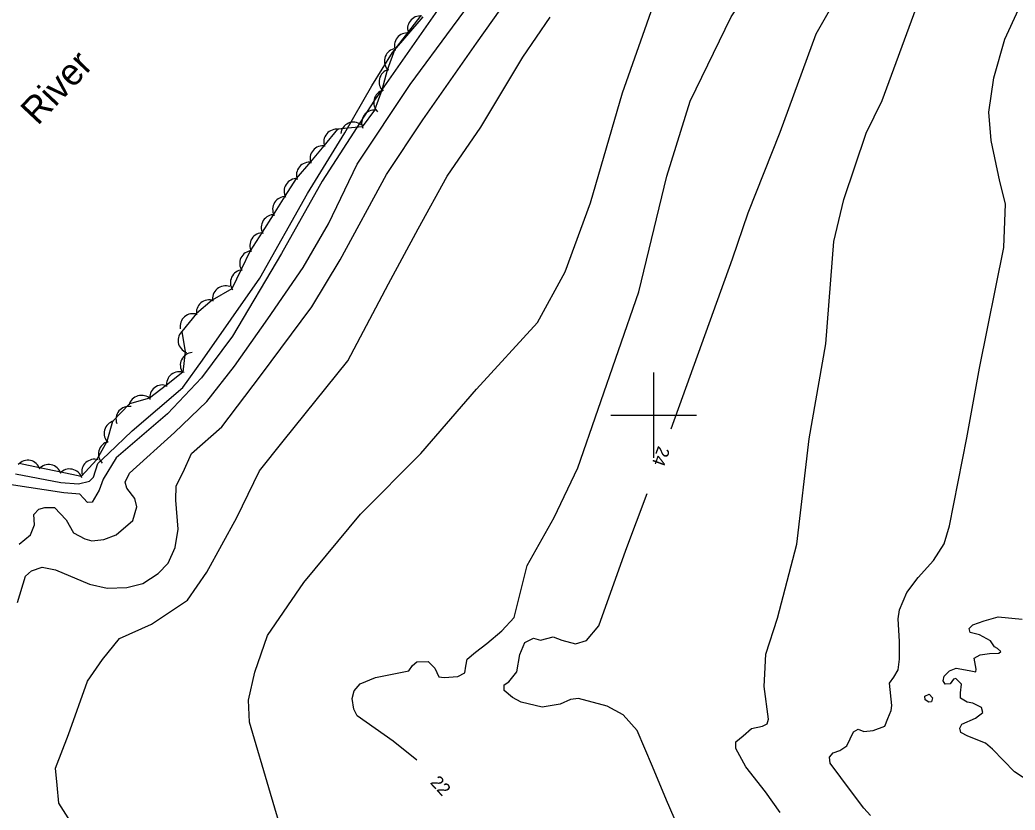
# Model space of a CAD drawing. Extents: x 646142 to 649934, y 5874075 to 5876351.
# Drawn here: x 648451.8 to 648684.5, y 5875107.6 to 5875292.5 of the extents above; entities that cross this region are included whole.
import ezdxf

# ---------------------------------------------------------------- set-up
doc = ezdxf.new("R2010")
doc.units = 0
for name, color, linetype in [('Niveau 1', 7, 'Continuous'), ('Niveau 2', 7, 'Continuous'), ('Niveau 4', 7, 'Continuous'), ('Niveau 44', 7, 'Continuous'), ('Niveau 61', 7, 'Continuous')]:
    doc.layers.add(name, color=color, linetype=linetype)

msp = doc.modelspace()

# ---------------------------------------------------------------- linework, layer by layer
at = {"layer": 'Niveau 1'}
for points in [[(648515.32, 5875094.86), (648510.43, 5875111.45), (648505.52, 5875128.14), (648505.27, 5875133.31), (648506.77, 5875139.83), (648509.72, 5875148.39), (648518.18, 5875160.81), (648531.47, 5875176.79), (648545.59, 5875191.03), (648558.54, 5875206.06), (648572.82, 5875221.65), (648579.35, 5875233.56), (648585.25, 5875249.7), (648592.7, 5875275.42), (648600.38, 5875297.2)], [(648691.34, 5875111.97), (648684.42, 5875116.49), (648679.27, 5875121.8), (648677.59, 5875123.22), (648673.45, 5875124.83), (648671.85, 5875125.68), (648671.61, 5875126.7), (648672.07, 5875127.67), (648675.26, 5875129.08), (648676.96, 5875130.43), (648676.71, 5875131.56), (648674.61, 5875132.59), (648673.31, 5875132.79), (648671.8, 5875133.77), (648671.77, 5875135.03), (648671.99, 5875137.02), (648670.67, 5875138.37), (648670.12, 5875138.2), (648669.32, 5875137.07), (648668.17, 5875137.05), (648667.73, 5875137.81), (648667.95, 5875138.87), (648669.18, 5875140.17), (648670.73, 5875140.81), (648673.81, 5875140.24), (648675.35, 5875139.95), (648675.4, 5875140.53), (648674.97, 5875143.14), (648676.39, 5875143.88), (648678.55, 5875144.24), (648680.75, 5875144.26), (648681.16, 5875144.66), (648680.38, 5875145.38), (648679.75, 5875145.77), (648678.78, 5875147.16), (648676.17, 5875148.59), (648674.02, 5875149.15), (648673.79, 5875150.05), (648674.61, 5875150.95), (648677.29, 5875151.84), (648677.29, 5875151.84), (648680.54, 5875152.78), (648686.16, 5875152.27)], [(648664.4, 5875134.65), (648665.19, 5875133.82), (648664.96, 5875132.87), (648664.39, 5875132.8), (648663.5, 5875133.4), (648663.41, 5875134.19), (648664.4, 5875134.65)]]:
    msp.add_lwpolyline(points, dxfattribs=at)
at = {"layer": 'Niveau 2'}
for points in [[(648622.07, 5875247.3), (648629.59, 5875266.23), (648638.01, 5875289.19), (648646.2, 5875303.69), (648647.54, 5875311.94), (648651.78, 5875321.22), (648659.66, 5875336.91), (648676.17, 5875356.24), (648681.3, 5875363.87), (648690.29, 5875380.85), (648717.14, 5875420.67), (648722.82, 5875430.35), (648724.42, 5875434.72), (648725.25, 5875441.14), (648724.29, 5875451.86), (648726.2, 5875464.49)], [(648558.35, 5875144.51), (648561.02, 5875146.56), (648564.53, 5875149.52), (648567.42, 5875152.64), (648570.45, 5875164.8), (648576.75, 5875176.03), (648582.31, 5875187.66), (648596.54, 5875228.87), (648603.08, 5875255.94), (648608.57, 5875273.45), (648618.1, 5875293.2), (648625.88, 5875304.77), (648631.24, 5875323.66), (648640.41, 5875341.95), (648653.65, 5875367.19), (648668.78, 5875392.12), (648680.45, 5875415.43)], [(648625.98, 5875139.41), (648626.24, 5875144.08), (648628.96, 5875152.5), (648633.52, 5875169.83), (648636.38, 5875194.48), (648640.24, 5875216.68), (648642.14, 5875240.62), (648644.45, 5875250.49), (648649.68, 5875266), (648653.41, 5875273.59), (648661.4, 5875295.19), (648663.26, 5875298.06), (648668.38, 5875303.05), (648669.83, 5875308.41), (648673.35, 5875318.75), (648677.94, 5875328.85), (648684.3, 5875338.42)], [(648669.21, 5875174.05), (648673.22, 5875194.68), (648676.22, 5875210.96), (648681.89, 5875239.25), (648682.27, 5875249.4), (648680.98, 5875254.69), (648678.96, 5875264.27), (648678.37, 5875270.92), (648679.53, 5875278.9), (648682.11, 5875287.95), (648685.34, 5875294.94), (648690.22, 5875303.15), (648690.77, 5875307.43), (648692.74, 5875314.18), (648696.01, 5875323.29), (648699.48, 5875330.17), (648701.55, 5875334.47)], [(648451.61, 5875169.83), (648454.24, 5875171.99), (648455.19, 5875174.34), (648455.09, 5875176.71), (648456.26, 5875178.01), (648457.64, 5875178.39), (648459.89, 5875178.38), (648462.64, 5875175.45), (648464.34, 5875172.41), (648466.95, 5875171.02), (648468.65, 5875170.59), (648471.45, 5875170.87), (648474.3, 5875171.99), (648478.23, 5875175.35), (648479.11, 5875178.52), (648478.68, 5875180.5), (648476.8, 5875182.92), (648476.44, 5875184.31), (648477.42, 5875186.42), (648487.97, 5875195.91), (648495.54, 5875203.2), (648501.96, 5875211.44), (648509.77, 5875222.56), (648518.08, 5875234.56), (648523.97, 5875244.77), (648530.68, 5875258.75), (648543.1, 5875277.35), (648552.94, 5875290.82), (648567.2, 5875310.09)], [(648451.2, 5875156.11), (648453.08, 5875162.34), (648454.5, 5875163.55), (648457.01, 5875164.39), (648460.13, 5875163.76), (648468.11, 5875160.41), (648472.2, 5875159.52), (648476.78, 5875159.62), (648480.58, 5875160.6), (648484.12, 5875162.96), (648486.49, 5875165.33), (648488.14, 5875169.05), (648488.8, 5875173.27), (648488.28, 5875180.09), (648488.32, 5875183.41), (648490.01, 5875186.66), (648491.96, 5875191), (648499.02, 5875197.28), (648508.03, 5875209.21), (648520.07, 5875225.36), (648526.69, 5875236.34), (648537.55, 5875256.29), (648546.01, 5875269.12), (648558.6, 5875287), (648567.97, 5875300.29)], [(648551.13, 5875297.15), (648545.6, 5875289.33), (648534.76, 5875273.71), (648522.47, 5875254.75), (648512.95, 5875237.84), (648501.53, 5875218.5), (648494.3, 5875208.73), (648486.34, 5875200.32), (648474.32, 5875189.96), (648471.24, 5875185.02), (648470.31, 5875182.43), (648470.31, 5875182.43), (648468.68, 5875179.65), (648467.62, 5875179.54), (648466.7, 5875180.52), (648465.78, 5875181.5), (648462.09, 5875181.84), (648449.26, 5875183.76)], [(648464.75, 5875103.2), (648460.89, 5875109.2), (648460.49, 5875113.41), (648460.11, 5875117.39), (648463.13, 5875125.26), (648467.59, 5875137.76), (648471.1, 5875142.84), (648475.11, 5875147.74), (648482.56, 5875151.09), (648490.97, 5875156.66), (648495.52, 5875163.27), (648502.55, 5875176.04), (648507.87, 5875186.98), (648513.33, 5875193.92), (648528.5, 5875212.72), (648537.99, 5875230.72), (648544.9, 5875243.61), (648551.75, 5875255.91), (648559.62, 5875267.36), (648569.38, 5875283.74), (648575.8, 5875293.16)], [(648604.07, 5875196.76), (648618.45, 5875236.59), (648622.07, 5875247.3)], [(648607.63, 5875099.27), (648602.99, 5875109.89), (648599.72, 5875117.76), (648596.15, 5875126.18), (648592.91, 5875129.88), (648589.17, 5875131.89), (648582.43, 5875133.67), (648580.59, 5875133.46), (648578.15, 5875132.37), (648573.92, 5875131.65), (648569, 5875132.83), (648567.01, 5875133.88), (648565.06, 5875135.52), (648565.02, 5875136.91), (648566.1, 5875137.61), (648568.04, 5875139.93), (648568.73, 5875143.95), (648569.91, 5875146.76), (648571.88, 5875147.8), (648573.58, 5875147.29), (648576.51, 5875148.09), (648578.57, 5875147.33), (648581.7, 5875146.43), (648584.32, 5875147.26), (648587.19, 5875150.71), (648593.49, 5875168.42), (648598.49, 5875181.68)], [(648650.73, 5875106.33), (648649.13, 5875108), (648646.24, 5875111.84), (648641.25, 5875118.56), (648641.09, 5875119.93), (648642.01, 5875120.96), (648643.57, 5875121.49), (648645.18, 5875122.6), (648646.76, 5875125.91), (648647.85, 5875126.49), (648649.19, 5875125.95), (648651.37, 5875126.2), (648654.04, 5875127.2), (648654.75, 5875129.02), (648655.58, 5875130.85), (648655.67, 5875132.02), (648655.15, 5875137.28), (648656.15, 5875138.67), (648657.22, 5875140.41), (648657.5, 5875142.87), (648657.47, 5875147.03), (648657.19, 5875152.32), (648657.51, 5875154.44), (648659.24, 5875158.46), (648661.83, 5875161.99), (648665.42, 5875165.99), (648667.97, 5875169.86), (648669.21, 5875174.05)], [(648544.64, 5875119.21), (648539.08, 5875123.69), (648530.67, 5875129.6), (648529.9, 5875131.14), (648529.49, 5875133.65), (648529.97, 5875135.45), (648531.41, 5875137.13), (648534.98, 5875138.58), (648542.74, 5875140.17), (648543.64, 5875141.43), (648544.59, 5875142.24), (648547.27, 5875142.31), (648548.86, 5875140.75), (648549.8, 5875138.76), (648550.99, 5875138.55), (648554.23, 5875138.81), (648555.88, 5875139.69), (648556.05, 5875141.22), (648556.43, 5875142.9), (648558.35, 5875144.51)], [(648629.62, 5875107.01), (648626.13, 5875111.83), (648621.59, 5875117.69), (648619.22, 5875121.94), (648619.26, 5875123.57), (648620.96, 5875124.93), (648622.85, 5875126.65), (648625.46, 5875127.18), (648626.56, 5875127.77), (648626.89, 5875128.85), (648625.86, 5875136.5), (648625.98, 5875139.41)]]:
    msp.add_lwpolyline(points, dxfattribs=at)
at = {"layer": 'Niveau 4'}
msp.add_lwpolyline([(648450.74, 5875186.23), (648461.34, 5875184.2), (648465.51, 5875183.91), (648468.06, 5875184.52), (648469.03, 5875185.45), (648470.03, 5875188.64), (648472.52, 5875191.03), (648478.05, 5875196.35), (648489.87, 5875206.46), (648494.47, 5875212.87), (648507.92, 5875232.07), (648519.07, 5875251.88), (648527.79, 5875266.09), (648534.09, 5875277.09), (648538.93, 5875284.84), (648546.07, 5875293.18)], dxfattribs=at)
at = {"layer": 'Niveau 44'}
for points in [[(648545.57, 5875293.53), (648542.47, 5875289.43), (648539.48, 5875285.6), (648537.68, 5875280.75), (648536.47, 5875276.05), (648534.73, 5875271.39), (648531.86, 5875267.48), (648526.04, 5875266.88)], [(648526.04, 5875266.88), (648522.85, 5875263.03), (648519.76, 5875259.29), (648516.37, 5875255.36), (648513.79, 5875251.25), (648511.04, 5875246.9), (648508.45, 5875242.79), (648505.65, 5875238.44), (648503.55, 5875234.06), (648501.38, 5875229.55), (648496.76, 5875226.9), (648493.07, 5875223.74), (648489.65, 5875219.56), (648490.46, 5875214.77), (648489.88, 5875210.04), (648486.07, 5875207.03), (648482.08, 5875203.97), (648477.41, 5875202.67), (648473.42, 5875198.5), (648472.16, 5875193.81), (648469.83, 5875189.61), (648466.16, 5875185.63), (648461.41, 5875186.61), (648456.37, 5875187.66), (648451.62, 5875188.65)]]:
    msp.add_lwpolyline(points, dxfattribs=at)
for centre, start, end in [((648545.45, 5875290.41), 83.386, 203.3639), ((648542.37, 5875286.43), 82.0055, 201.9835), ((648540.03, 5875282.81), 105.5553, 225.5332), ((648538.78, 5875277.96), 105.5553, 225.5332), ((648537.53, 5875273.12), 105.5553, 225.5332), ((648534.72, 5875268.39), 83.7316, 203.7096), ((648525.85, 5875263.89), 80.391, 200.369), ((648529.81, 5875265.55), 53.5319, 173.5098), ((648522.66, 5875260.03), 80.391, 200.369), ((648519.47, 5875256.18), 80.391, 200.369), ((648516.57, 5875252.36), 87.7789, 207.7568), ((648513.9, 5875248.13), 87.7789, 207.7568), ((648511.24, 5875243.91), 87.7789, 207.7568), ((648508.57, 5875239.68), 87.7789, 207.7568), ((648506.19, 5875235.49), 94.3488, 214.3267), ((648504.02, 5875230.98), 94.3488, 214.3267), ((648499.86, 5875227.23), 70.5692, 190.5472), ((648496.06, 5875223.98), 70.5692, 190.5472), ((648492.26, 5875220.73), 70.567, 190.5449), ((648491.79, 5875217.46), 129.7089, 249.6868), ((648492.31, 5875211.67), 94.6728, 214.6508), ((648489.07, 5875207.15), 68.2636, 188.2415), ((648485.14, 5875204.05), 68.2636, 188.2415), ((648480.22, 5875201.62), 45.5213, 165.4993), ((648477.27, 5875199.04), 80.1519, 200.1298), ((648474.49, 5875195.7), 104.87, 224.848), ((648473.19, 5875190.87), 104.87, 224.848), ((648453.64, 5875186.43), 18.2849, 138.2628), ((648458.53, 5875185.41), 18.2849, 138.2628), ((648469.25, 5875186.67), 72.894, 192.8719), ((648463.43, 5875184.39), 18.2849, 138.2628)]:
    msp.add_arc(centre, 3, start, end, dxfattribs=at)
at = {"layer": 'Niveau 61'}
for points in [[(648600, 5875210), (648600, 5875200), (648600, 5875190)], [(648590, 5875200), (648600, 5875200), (648610, 5875200)]]:
    msp.add_lwpolyline(points, dxfattribs=at)

# ---------------------------------------------------------------- texts
at = {"layer": 'Niveau 2'}
for s, rotation, p in [('24', 249.9587, (648601.09, 5875192.94)), ('22', 312.6251, (648547.58, 5875113.91))]:
    msp.add_text(s, height=3, rotation=rotation, dxfattribs=at).set_placement(p)
at = {"layer": 'Niveau 4'}
msp.add_text('River', height=6.2, rotation=46.7676, dxfattribs=at).set_placement((648455.95, 5875267.59))

doc.saveas('drawing.dxf')
